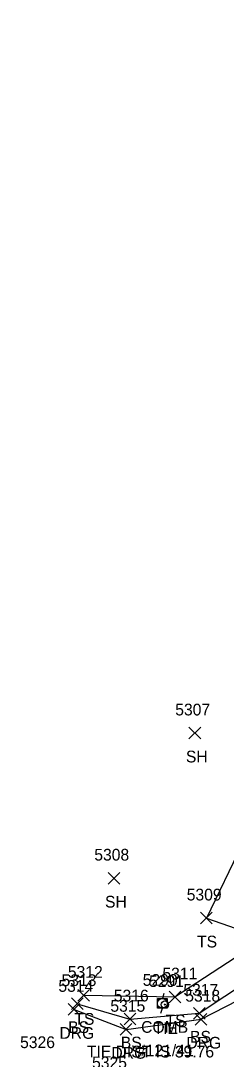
# Model space of a CAD drawing. Extents: x 1678863 to 1683592, y 407783 to 418211.
# Drawn here: x 1679814.4 to 1679849.5, y 411623.8 to 411800.5 of the extents above; entities that cross this region are included whole.
import ezdxf

# ---------------------------------------------------------------- set-up
doc = ezdxf.new("R2010")
doc.units = 0
for name, color, linetype in [('C_A', 7, 'Continuous'), ('C_C', 7, 'Continuous'), ('C_I', 7, 'Continuous'), ('CBP', 7, 'Continuous'), ('L_A', 7, 'Continuous'), ('L_I', 7, 'Continuous'), ('L_TIC', 7, 'Continuous'), ('LELB', 7, 'Continuous'), ('R_A', 7, 'Continuous'), ('R_I', 7, 'Continuous'), ('R_TIC', 7, 'Continuous'), ('RDG', 7, 'Continuous'), ('U_A', 7, 'Continuous'), ('U_C', 7, 'Continuous'), ('U_I', 7, 'Continuous'), ('UP', 7, 'Continuous')]:
    doc.layers.add(name, color=color, linetype=linetype)

msp = doc.modelspace()

# ---------------------------------------------------------------- linework, layer by layer
at = {"layer": 'CBP'}
for radius in [0.625, 0.0833]:
    msp.add_circle((1679839.03, 411633.05), radius, dxfattribs=at)
at = {"layer": 'L_TIC'}
for points in [[(1679843.15, 411678.28), (1679845.15, 411680.28)], [(1679845.15, 411678.28), (1679843.15, 411680.28)], [(1679829.34, 411653.57), (1679831.34, 411655.57)], [(1679831.34, 411653.57), (1679829.34, 411655.57)], [(1679845.12, 411646.78), (1679847.12, 411648.78)], [(1679847.12, 411646.78), (1679845.12, 411648.78)], [(1679824.19, 411633.62), (1679826.19, 411635.62)], [(1679826.19, 411633.62), (1679824.19, 411635.62)], [(1679839.75, 411633.34), (1679841.75, 411635.34)], [(1679841.75, 411633.34), (1679839.75, 411635.34)], [(1679823.1, 411632.21), (1679825.1, 411634.21)], [(1679825.1, 411632.21), (1679823.1, 411634.21)], [(1679832.08, 411629.59), (1679834.08, 411631.59)], [(1679834.08, 411629.59), (1679832.08, 411631.59)], [(1679843.9, 411630.58), (1679845.9, 411632.58)], [(1679845.9, 411630.58), (1679843.9, 411632.58)]]:
    msp.add_lwpolyline(points, dxfattribs=at)
at = {"layer": 'LELB'}
for points in [[(1680145.73, 412289.13), (1680128.64, 412244.06), (1680112.04, 412214.15), (1680103.67, 412188.89), (1680088.28, 412165.03), (1680089.1, 412153.87), (1680074.8, 412121.02), (1680052.39, 412075.6), (1680033.43, 412033.73), (1680018.93, 412003.28), (1680008.8, 411990.41), (1680001.02, 411961.46), (1679989.06, 411929.83), (1679973.05, 411890.32), (1679959.41, 411862.54), (1679945.49, 411821.76), (1679931.28, 411789.27), (1679912.41, 411754.31), (1679901.71, 411732.57), (1679883.38, 411700.41), (1679870.87, 411667.28), (1679856.09, 411644.32), (1679840.75, 411634.34), (1679825.19, 411634.62)], [(1679868.73, 411728.33), (1679868.38, 411711.42), (1679858.31, 411672.96), (1679846.12, 411647.78), (1679856.09, 411644.32)], [(1679824.1, 411633.21), (1679833.08, 411630.59), (1679844.9, 411631.58), (1679857.86, 411640.18)]]:
    msp.add_lwpolyline(points, dxfattribs=at)
at = {"layer": 'R_TIC'}
for points in [[(1679822.56, 411631.23), (1679824.56, 411633.23)], [(1679824.56, 411631.23), (1679822.56, 411633.23)], [(1679844.22, 411629.56), (1679846.22, 411631.56)], [(1679846.22, 411629.56), (1679844.22, 411631.56)], [(1679831.43, 411627.84), (1679833.43, 411629.84)], [(1679833.43, 411627.84), (1679831.43, 411629.84)]]:
    msp.add_lwpolyline(points, dxfattribs=at)
at = {"layer": 'RDG'}
msp.add_lwpolyline([(1679823.56, 411632.23), (1679832.43, 411628.84), (1679845.22, 411630.56), (1679857.85, 411637.07), (1679867.25, 411644.06)], dxfattribs=at)
at = {"layer": 'UP'}
for p, q in [((1679838.86, 411634.92), (1679838.61, 411634.09)), ((1679837.77, 411632.42), (1679837.77, 411634.09)), ((1679837.77, 411634.09), (1679839.44, 411634.09)), ((1679838.61, 411633.25), (1679838.61, 411633.25)), ((1679839.44, 411634.09), (1679839.44, 411632.42)), ((1679839.44, 411632.42), (1679837.77, 411632.42)), ((1679838.36, 411631.59), (1679838.61, 411632.42))]:
    msp.add_line(p, q, dxfattribs=at)
msp.add_circle((1679838.61, 411633.25), 0.833, dxfattribs=at)

# ---------------------------------------------------------------- texts
at = {"layer": 'C_A'}
msp.add_text('TIE', height=2, dxfattribs=at).set_placement((1679837.11, 411628.05))
at = {"layer": 'C_C'}
msp.add_text('TIE DIST IS 39.76', height=2, dxfattribs=at).set_placement((1679825.73, 411624.05))
at = {"layer": 'C_I'}
msp.add_text('5291', height=2, dxfattribs=at).set_placement((1679836.34, 411636.05))
at = {"layer": 'L_A'}
for s, p in [('SH', (1679842.63, 411674.28)), ('SH', (1679828.83, 411649.57)), ('TS', (1679844.53, 411642.78)), ('TS', (1679823.6, 411629.62)), ('TS', (1679839.16, 411629.34)), ('BS', (1679822.54, 411628.21)), ('BS', (1679831.52, 411625.59)), ('BS', (1679843.34, 411626.58))]:
    msp.add_text(s, height=2, dxfattribs=at).set_placement(p)
at = {"layer": 'L_I'}
for s, p in [('5307', (1679840.81, 411682.28)), ('5308', (1679827, 411657.57)), ('5309', (1679842.77, 411650.78)), ('5313', (1679821.41, 411636.21)), ('5312', (1679822.49, 411637.62)), ('5311', (1679838.62, 411637.34)), ('5317', (1679842.2, 411634.58)), ('5316', (1679830.33, 411633.59))]:
    msp.add_text(s, height=2, dxfattribs=at).set_placement(p)
at = {"layer": 'R_A'}
for p in [(1679821.05, 411627.23), (1679842.71, 411625.56), (1679829.92, 411623.84)]:
    msp.add_text('DRG', height=2, dxfattribs=at).set_placement(p)
at = {"layer": 'R_I'}
for s, p in [('5314', (1679820.87, 411635.23)), ('5318', (1679842.52, 411633.56)), ('5315', (1679829.74, 411631.84)), ('5326', (1679814.34, 411625.65)), ('5325', (1679826.62, 411622.21))]:
    msp.add_text(s, height=2, dxfattribs=at).set_placement(p)
at = {"layer": 'U_A'}
msp.add_text('COMB', height=2, dxfattribs=at).set_placement((1679834.99, 411628.25))
at = {"layer": 'U_C'}
msp.add_text('#121/41', height=2, dxfattribs=at).set_placement((1679834.28, 411624.25))
at = {"layer": 'U_I'}
msp.add_text('5290', height=2, dxfattribs=at).set_placement((1679835.26, 411636.25))

doc.saveas('drawing.dxf')
